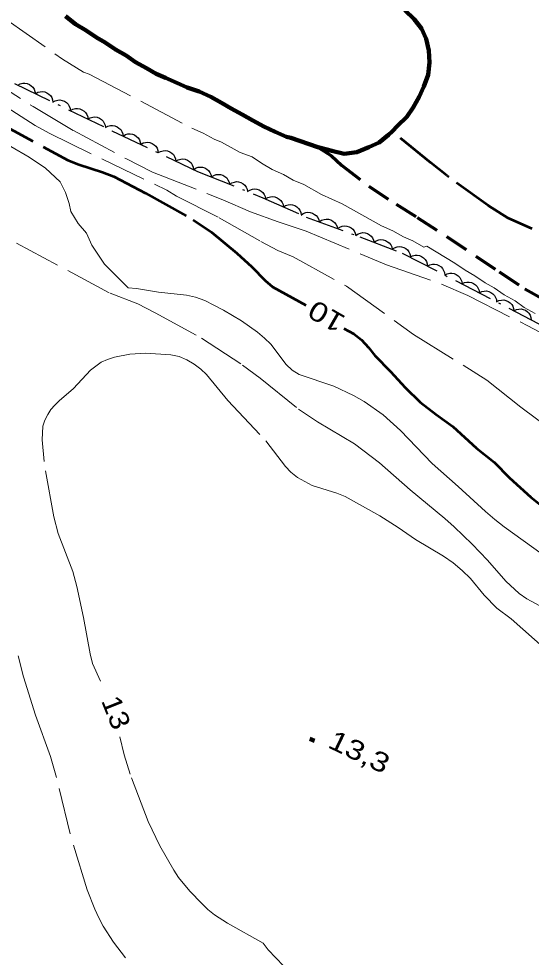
# Model space of a CAD drawing. Extents: x 355726 to 357533, y 5103782 to 5105258.
# Drawn here: x 356337.7 to 356377.2, y 5104355.4 to 5104427.6 of the extents above; entities that cross this region are included whole.
import ezdxf
from ezdxf.enums import TextEntityAlignment as Align

# ---------------------------------------------------------------- set-up
doc = ezdxf.new("R2010")
doc.units = 0
doc.header["$LTSCALE"] = 0.6
for name, pattern in [('DASH_DOUBLE_DOT', [9.2, 5, -1.2, 0.3, -1.2, 0.3, -1.2]), ('DOT_DASHED', [7.7, 5, -1.2, 0.3, -1.2]), ('LONG_DASHED', [7.5, 6, -1.5]), ('MEDIUM_DASHED', [4.5, 3, -1.5])]:
    doc.linetypes.add(name, pattern=pattern)
for name, color, linetype, lineweight in [('1', 7, 'LONG_DASHED', 53), ('2', 7, 'LONG_DASHED', 13), ('3', 7, 'Continuous', 140), ('4', 7, 'DASH_DOUBLE_DOT', 53), ('44', 7, 'Continuous', 25), ('7', 7, 'MEDIUM_DASHED', 70)]:
    doc.layers.add(name, color=color, linetype=linetype, lineweight=lineweight)

msp = doc.modelspace()

# ---------------------------------------------------------------- linework, layer by layer
at = {"layer": '1'}
for points in [[(356335.63, 5104419.93), (356341.5, 5104416.74), (356342.34, 5104416.42), (356344.15, 5104415.84), (356345.04, 5104415.49), (356347.46, 5104414.21), (356351.14, 5104412.17), (356352.54, 5104411.2), (356354.5, 5104409.59), (356355.65, 5104408.53), (356356.68, 5104407.48), (356357.24, 5104407.01), (356359.82, 5104405.58)], [(356362.75, 5104403.8), (356363.51, 5104403.38), (356364.1, 5104402.92), (356364.64, 5104402.33), (356365.13, 5104401.7), (356366.34, 5104400.49), (356367.45, 5104399.24), (356368.62, 5104398.12), (356369.84, 5104397.17), (356371.13, 5104396.25), (356372.94, 5104394.59), (356374.31, 5104393.49), (356375.48, 5104392.3), (356377.13, 5104390.8), (356378.36, 5104389.84)]]:
    msp.add_lwpolyline(points, dxfattribs=at)
at = {"layer": '2'}
for points in [[(356336.81, 5104427.54), (356341.09, 5104424.53), (356342.71, 5104423.52), (356343.13, 5104423.38), (356351.04, 5104419.22), (356351.92, 5104418.83), (356352.75, 5104418.36), (356353.32, 5104418.14), (356354.76, 5104417.33), (356355.67, 5104417.01), (356356.39, 5104416.51), (356357.22, 5104416.04), (356358.09, 5104415.65), (356358.85, 5104415.22), (356359.65, 5104414.87), (356361.01, 5104414.11), (356362.61, 5104413.4), (356365.63, 5104411.7), (356366.51, 5104411.31), (356367.34, 5104410.84), (356368.06, 5104410.53), (356368.89, 5104410.06), (356369.13, 5104410.13), (356371.28, 5104408.82), (356372.07, 5104408.27), (356372.83, 5104407.85), (356373.61, 5104407.3), (356374.3, 5104406.92), (356375.08, 5104406.38), (356375.92, 5104405.91), (356376.63, 5104405.41), (356377.46, 5104404.94)], [(356334.81, 5104423.44), (356338.82, 5104420.88), (356341.92, 5104419.03), (356345.96, 5104416.87), (356348.02, 5104415.84), (356353.43, 5104413.7), (356355.56, 5104412.78), (356357.68, 5104412), (356359.83, 5104411.28), (356366.02, 5104408.7), (356370.26, 5104407.21), (356372.29, 5104406.32), (356376.91, 5104403.99), (356378.74, 5104403.01)], [(356336.81, 5104420.8), (356338.98, 5104419.42), (356340.06, 5104418.82), (356349.11, 5104414.43), (356349.85, 5104413.99), (356353.15, 5104412.32), (356356.36, 5104410.49), (356357.66, 5104409.8), (356358.84, 5104409.3), (356362.95, 5104407.05)], [(356337.11, 5104417.8), (356338.51, 5104416.97), (356339.77, 5104416.13), (356340.89, 5104415.09), (356341.31, 5104414.26), (356341.59, 5104413.42), (356341.73, 5104412.79), (356342.29, 5104411.88), (356342.92, 5104411.12), (356343.34, 5104410.21), (356344.32, 5104408.75), (356346.14, 5104406.93), (356346.79, 5104406.87), (356348.47, 5104406.59), (356350.62, 5104406.36), (356351.33, 5104406.21), (356352.04, 5104405.95), (356352.74, 5104405.59), (356353.48, 5104405.2), (356354.86, 5104404.37), (356356.1, 5104403.51), (356356.64, 5104403.04), (356357.11, 5104402.58), (356358.31, 5104401.01), (356358.76, 5104400.58), (356359.29, 5104400.26), (356361.97, 5104399.36), (356363.49, 5104398.63), (356364.3, 5104398.18), (356365.76, 5104397.15), (356367.09, 5104395.93), (356369.54, 5104393.4), (356371.55, 5104391.63), (356373.64, 5104389.69), (356374.36, 5104389.09), (356375.08, 5104388.51), (356381.72, 5104383.73)], [(356337.53, 5104410.37), (356344.76, 5104406.5), (356346.89, 5104405.68), (356348.22, 5104405), (356351.79, 5104403.04), (356354.93, 5104400.98), (356356.3, 5104399.97), (356359.24, 5104397.58), (356360.7, 5104396.61), (356363.56, 5104394.91), (356365.48, 5104393.44), (356367.84, 5104391.37), (356370.51, 5104389.16), (356371.23, 5104388.51), (356372.61, 5104387.18), (356373.79, 5104385.96), (356375.21, 5104384.33), (356376.24, 5104383.38), (356376.82, 5104382.99), (356379.74, 5104381.38)], [(356362.95, 5104407.05), (356368.1, 5104403.34), (356373.75, 5104399.82), (356376.37, 5104397.74), (356379.79, 5104395.17), (356382.33, 5104393.13), (356385.04, 5104391.26), (356386.51, 5104390.48), (356388.54, 5104389.15), (356392.29, 5104386.3), (356397.69, 5104381.62), (356398.45, 5104381.05), (356401.68, 5104379.03), (356403.23, 5104377.96), (356404.75, 5104376.82), (356405.49, 5104376.18), (356406.75, 5104374.93), (356408.93, 5104372.61), (356410.4, 5104370.97), (356416.1, 5104365.82)], [(356344.01, 5104376.65), (356343.4, 5104378.01), (356343.21, 5104378.73), (356342.69, 5104381.54), (356342.18, 5104383.92), (356341.88, 5104385.08), (356340.75, 5104388.01), (356340.41, 5104389.29), (356339.66, 5104393.54), (356339.52, 5104395.21), (356339.58, 5104396.28), (356339.73, 5104396.74), (356339.94, 5104397.17), (356340.19, 5104397.55), (356340.5, 5104397.9), (356340.82, 5104398.23), (356341.94, 5104399.18), (356343.23, 5104400.59), (356344.05, 5104401.19), (356344.54, 5104401.41), (356345.08, 5104401.59), (356346.27, 5104401.82), (356347.48, 5104401.88), (356349.42, 5104401.76), (356350.06, 5104401.63), (356350.66, 5104401.38), (356351.22, 5104401.05), (356351.72, 5104400.67), (356352.17, 5104400.25), (356353.8, 5104398.25), (356356.74, 5104395.15), (356358.26, 5104393.17), (356358.66, 5104392.72), (356359.17, 5104392.32), (356360.3, 5104391.7), (356362.21, 5104391.12), (356362.83, 5104390.86), (356365.5, 5104389.38), (356366.92, 5104388.47), (356368.25, 5104387.54), (356370.41, 5104386.26), (356371.15, 5104385.74), (356371.85, 5104385.17), (356372.5, 5104384.53), (356373.55, 5104383.26), (356374.53, 5104382.26), (356375.62, 5104381.44), (356378.56, 5104378.82)], [(356345.93, 5104355.33), (356345, 5104356.55), (356344.2, 5104357.78), (356343.88, 5104358.41), (356343.56, 5104359.09), (356342.98, 5104360.57), (356341.66, 5104364.88), (356340.62, 5104369.22), (356340.15, 5104370.84), (356339, 5104374.03), (356338.09, 5104376.97), (356337.68, 5104378.59)], [(356358.09, 5104354.73), (356356.92, 5104355.95), (356356.54, 5104356.46), (356353.78, 5104358), (356352.78, 5104358.65), (356352.28, 5104359.07), (356351.8, 5104359.51), (356350.89, 5104360.48), (356350.02, 5104361.51), (356349.64, 5104362.08), (356348.58, 5104363.95), (356347.67, 5104365.84), (356346.29, 5104369.48), (356345.82, 5104370.97), (356345.49, 5104372.36)]]:
    msp.add_lwpolyline(points, dxfattribs=at)
at = {"layer": '3'}
msp.add_line((356360.12, 5104372.21), (356360.48, 5104372.04), dxfattribs=at)
at = {"layer": '4', "linetype": 'Continuous', "lineweight": 90}
for points in [[(356358.67, 5104418.46), (356360.74, 5104417.76), (356360.85, 5104417.72), (356361.81, 5104417.48), (356362.77, 5104417.24), (356363.75, 5104417.38), (356364.66, 5104417.76), (356365.46, 5104418.11), (356366.19, 5104418.69), (356366.46, 5104418.96), (356366.88, 5104419.39), (356367.58, 5104420.09), (356368.08, 5104420.8), (356368.55, 5104421.63), (356368.9, 5104422.42), (356369.22, 5104423.33), (356369.34, 5104424.26), (356369.27, 5104425.19), (356369.08, 5104426.09), (356368.73, 5104426.88), (356368.15, 5104427.61), (356367.44, 5104428.3)], [(356341.32, 5104427.83), (356342.07, 5104427.21), (356342.9, 5104426.74), (356343.69, 5104426.2), (356344.37, 5104425.81), (356345.16, 5104425.27), (356345.99, 5104424.8), (356346.71, 5104424.3), (356347.54, 5104423.83), (356348.29, 5104423.4), (356349.02, 5104423.09), (356349.89, 5104422.7), (356350.69, 5104422.35), (356351.61, 5104422.03), (356352.49, 5104421.64), (356353.32, 5104421.17), (356354.07, 5104420.74), (356354.91, 5104420.28), (356355.74, 5104419.81), (356356.57, 5104419.34), (356357.45, 5104418.94), (356358.32, 5104418.55), (356358.67, 5104418.46)]]:
    msp.add_lwpolyline(points, dxfattribs=at)
at = {"layer": '4'}
msp.add_lwpolyline([(356377.23, 5104411.46), (356375.4, 5104412.29), (356373.85, 5104413.26), (356370.66, 5104415.56), (356369.43, 5104416.55), (356366.46, 5104418.96)], dxfattribs=at)
at = {"layer": '44', "linetype": 'DOT_DASHED'}
msp.add_lwpolyline([(356337.38, 5104422.65), (356344.89, 5104419.02), (356351.48, 5104415.89), (356356.51, 5104413.86), (356359.85, 5104412.37), (356363.96, 5104410.85), (356367.24, 5104409.6), (356377.7, 5104404.18), (356381.48, 5104402.05), (356385.46, 5104399.22), (356390.71, 5104395.47), (356395.13, 5104392.38), (356399.43, 5104389.76), (356403.96, 5104387.21), (356407.2, 5104385.19), (356411.38, 5104381.65), (356413.99, 5104379.58)], dxfattribs=at)
at = {"layer": '44'}
for points in [[(356337.64, 5104422.52), (356337.82, 5104422.63), (356338.02, 5104422.68), (356338.18, 5104422.69), (356338.35, 5104422.66), (356338.53, 5104422.59), (356338.68, 5104422.48), (356338.81, 5104422.37), (356338.9, 5104422.22), (356338.96, 5104422.05), (356338.99, 5104421.87)], [(356338.99, 5104421.87), (356339.17, 5104421.98), (356339.37, 5104422.02), (356339.53, 5104422.04), (356339.71, 5104422.01), (356339.88, 5104421.94), (356340.03, 5104421.83), (356340.16, 5104421.72), (356340.25, 5104421.57), (356340.31, 5104421.4), (356340.34, 5104421.22)], [(356340.34, 5104421.22), (356340.52, 5104421.32), (356340.72, 5104421.37), (356340.88, 5104421.39), (356341.06, 5104421.35), (356341.23, 5104421.29), (356341.38, 5104421.18), (356341.51, 5104421.07), (356341.6, 5104420.92), (356341.66, 5104420.74), (356341.69, 5104420.57)], [(356341.69, 5104420.57), (356341.87, 5104420.67), (356342.07, 5104420.72), (356342.23, 5104420.73), (356342.41, 5104420.7), (356342.58, 5104420.63), (356342.74, 5104420.52), (356342.86, 5104420.42), (356342.95, 5104420.26), (356343.02, 5104420.09), (356343.04, 5104419.91)], [(356343.04, 5104419.91), (356343.22, 5104420.02), (356343.42, 5104420.06), (356343.58, 5104420.08), (356343.76, 5104420.05), (356343.93, 5104419.98), (356344.09, 5104419.87), (356344.21, 5104419.76), (356344.3, 5104419.61), (356344.37, 5104419.44), (356344.39, 5104419.26)], [(356344.39, 5104419.26), (356344.57, 5104419.36), (356344.77, 5104419.41), (356344.93, 5104419.43), (356345.1, 5104419.4), (356345.28, 5104419.33), (356345.43, 5104419.22), (356345.56, 5104419.11), (356345.65, 5104418.96), (356345.72, 5104418.79), (356345.74, 5104418.61)], [(356345.74, 5104418.61), (356345.92, 5104418.72), (356346.12, 5104418.77), (356346.29, 5104418.79), (356346.46, 5104418.75), (356346.63, 5104418.69), (356346.79, 5104418.58), (356346.91, 5104418.47), (356347, 5104418.32), (356347.07, 5104418.15), (356347.1, 5104417.97)], [(356347.1, 5104417.97), (356347.28, 5104418.08), (356347.48, 5104418.12), (356347.64, 5104418.14), (356347.81, 5104418.11), (356347.99, 5104418.04), (356348.14, 5104417.93), (356348.27, 5104417.83), (356348.36, 5104417.68), (356348.43, 5104417.5), (356348.45, 5104417.33)], [(356348.45, 5104417.33), (356348.63, 5104417.43), (356348.83, 5104417.48), (356349, 5104417.5), (356349.17, 5104417.47), (356349.34, 5104417.4), (356349.5, 5104417.29), (356349.62, 5104417.18), (356349.71, 5104417.03), (356349.78, 5104416.86), (356349.81, 5104416.68)], [(356349.81, 5104416.68), (356349.99, 5104416.79), (356350.19, 5104416.84), (356350.35, 5104416.85), (356350.52, 5104416.82), (356350.7, 5104416.76), (356350.85, 5104416.65), (356350.98, 5104416.54), (356351.07, 5104416.39), (356351.14, 5104416.22), (356351.16, 5104416.04)], [(356351.16, 5104416.02), (356351.33, 5104416.14), (356351.52, 5104416.2), (356351.69, 5104416.22), (356351.86, 5104416.2), (356352.04, 5104416.15), (356352.2, 5104416.05), (356352.33, 5104415.95), (356352.43, 5104415.8), (356352.51, 5104415.64), (356352.55, 5104415.46)], [(356352.55, 5104415.46), (356352.72, 5104415.58), (356352.91, 5104415.64), (356353.08, 5104415.66), (356353.25, 5104415.64), (356353.43, 5104415.59), (356353.59, 5104415.49), (356353.72, 5104415.39), (356353.82, 5104415.24), (356353.9, 5104415.07), (356353.94, 5104414.9)], [(356353.94, 5104414.9), (356354.11, 5104415.01), (356354.31, 5104415.07), (356354.47, 5104415.1), (356354.64, 5104415.08), (356354.82, 5104415.03), (356354.98, 5104414.92), (356355.11, 5104414.83), (356355.21, 5104414.68), (356355.29, 5104414.51), (356355.33, 5104414.34)], [(356355.33, 5104414.34), (356355.5, 5104414.45), (356355.7, 5104414.51), (356355.86, 5104414.54), (356356.03, 5104414.52), (356356.21, 5104414.46), (356356.37, 5104414.36), (356356.5, 5104414.26), (356356.6, 5104414.12), (356356.68, 5104413.95), (356356.72, 5104413.78)], [(356356.72, 5104413.77), (356356.89, 5104413.88), (356357.09, 5104413.93), (356357.25, 5104413.95), (356357.43, 5104413.92), (356357.6, 5104413.86), (356357.76, 5104413.76), (356357.89, 5104413.65), (356357.98, 5104413.5), (356358.06, 5104413.33), (356358.09, 5104413.16)], [(356358.09, 5104413.16), (356358.26, 5104413.27), (356358.46, 5104413.32), (356358.62, 5104413.34), (356358.8, 5104413.31), (356358.97, 5104413.25), (356359.13, 5104413.15), (356359.26, 5104413.04), (356359.35, 5104412.89), (356359.43, 5104412.72), (356359.46, 5104412.55)], [(356359.45, 5104412.52), (356359.62, 5104412.64), (356359.81, 5104412.71), (356359.97, 5104412.74), (356360.15, 5104412.72), (356360.32, 5104412.67), (356360.49, 5104412.58), (356360.62, 5104412.48), (356360.73, 5104412.34), (356360.81, 5104412.17), (356360.85, 5104412)], [(356360.85, 5104412), (356361.02, 5104412.12), (356361.22, 5104412.19), (356361.38, 5104412.22), (356361.55, 5104412.2), (356361.73, 5104412.15), (356361.9, 5104412.06), (356362.03, 5104411.96), (356362.13, 5104411.82), (356362.22, 5104411.65), (356362.26, 5104411.48)], [(356362.26, 5104411.48), (356362.43, 5104411.6), (356362.62, 5104411.67), (356362.78, 5104411.7), (356362.96, 5104411.68), (356363.14, 5104411.63), (356363.3, 5104411.54), (356363.44, 5104411.44), (356363.54, 5104411.3), (356363.62, 5104411.13), (356363.67, 5104410.96)], [(356363.67, 5104410.96), (356363.84, 5104411.08), (356364.03, 5104411.14), (356364.19, 5104411.17), (356364.37, 5104411.16), (356364.55, 5104411.11), (356364.71, 5104411.01), (356364.84, 5104410.91), (356364.95, 5104410.77), (356365.03, 5104410.6), (356365.07, 5104410.43)], [(356365.07, 5104410.43), (356365.24, 5104410.55), (356365.43, 5104410.61), (356365.6, 5104410.64), (356365.77, 5104410.62), (356365.95, 5104410.57), (356366.11, 5104410.47), (356366.24, 5104410.38), (356366.35, 5104410.23), (356366.43, 5104410.07), (356366.47, 5104409.89)], [(356366.47, 5104409.89), (356366.64, 5104410.01), (356366.84, 5104410.08), (356367, 5104410.11), (356367.17, 5104410.09), (356367.35, 5104410.04), (356367.52, 5104409.94), (356367.65, 5104409.84), (356367.75, 5104409.7), (356367.83, 5104409.53), (356367.87, 5104409.36)], [(356367.84, 5104409.29), (356368.02, 5104409.39), (356368.22, 5104409.43), (356368.39, 5104409.44), (356368.56, 5104409.4), (356368.73, 5104409.33), (356368.88, 5104409.22), (356369, 5104409.11), (356369.09, 5104408.95), (356369.15, 5104408.78), (356369.17, 5104408.6)], [(356369.17, 5104408.6), (356369.36, 5104408.7), (356369.56, 5104408.74), (356369.72, 5104408.75), (356369.89, 5104408.71), (356370.06, 5104408.64), (356370.22, 5104408.53), (356370.34, 5104408.42), (356370.42, 5104408.26), (356370.48, 5104408.09), (356370.51, 5104407.91)], [(356370.51, 5104407.91), (356370.69, 5104408.01), (356370.89, 5104408.05), (356371.05, 5104408.06), (356371.22, 5104408.02), (356371.39, 5104407.95), (356371.55, 5104407.84), (356371.67, 5104407.73), (356371.75, 5104407.57), (356371.82, 5104407.4), (356371.84, 5104407.22)], [(356371.84, 5104407.22), (356372.02, 5104407.32), (356372.22, 5104407.36), (356372.38, 5104407.37), (356372.56, 5104407.33), (356372.73, 5104407.26), (356372.88, 5104407.15), (356373, 5104407.03), (356373.08, 5104406.88), (356373.15, 5104406.71), (356373.17, 5104406.53)], [(356373.17, 5104406.53), (356373.35, 5104406.63), (356373.55, 5104406.67), (356373.72, 5104406.68), (356373.89, 5104406.64), (356374.06, 5104406.57), (356374.21, 5104406.46), (356374.33, 5104406.34), (356374.42, 5104406.19), (356374.48, 5104406.02), (356374.5, 5104405.84)], [(356374.5, 5104405.84), (356374.68, 5104405.94), (356374.88, 5104405.98), (356375.05, 5104405.99), (356375.22, 5104405.95), (356375.39, 5104405.88), (356375.54, 5104405.77), (356375.66, 5104405.65), (356375.75, 5104405.5), (356375.81, 5104405.33), (356375.83, 5104405.15)], [(356375.83, 5104405.15), (356376.02, 5104405.25), (356376.21, 5104405.29), (356376.38, 5104405.3), (356376.55, 5104405.26), (356376.72, 5104405.19), (356376.88, 5104405.08), (356376.99, 5104404.96), (356377.08, 5104404.81), (356377.14, 5104404.64), (356377.16, 5104404.46)]]:
    msp.add_lwpolyline(points, dxfattribs=at)
at = {"layer": '7'}
msp.add_lwpolyline([(356360.74, 5104417.76), (356361.79, 5104417.09), (356362.57, 5104416.36), (356364.66, 5104414.74), (356366.76, 5104413.36), (356368.39, 5104412.34), (356370.65, 5104410.87), (356374.7, 5104408.15), (356376.66, 5104406.85), (356378.55, 5104405.78), (356384.85, 5104401.94), (356389.19, 5104399.55), (356391.31, 5104398.36), (356393.39, 5104397.09), (356395.51, 5104395.55), (356397.54, 5104394.21), (356399.5, 5104392.91), (356401.43, 5104391.72), (356403.6, 5104390.8), (356405.72, 5104389.8), (356407.89, 5104388.88), (356409.34, 5104388.26), (356410.85, 5104387.41), (356412.48, 5104386.39)], dxfattribs=at)

# ---------------------------------------------------------------- texts
at = {"layer": '1', "width": 1.25}
msp.add_text('10', height=1.5, rotation=150.068, dxfattribs=at).set_placement((356361.774, 5104405.36), align=Align.CENTER)
at = {"layer": '2', "width": 1.15}
msp.add_text('13', height=1.5, rotation=291.896, dxfattribs=at).set_placement((356344.514, 5104373.95), align=Align.CENTER)
at = {"layer": '3', "width": 1.25}
msp.add_text('13,3   ', height=1.5, rotation=334.423, dxfattribs=at).set_placement((356361.41, 5104371.58))

doc.saveas('drawing.dxf')
